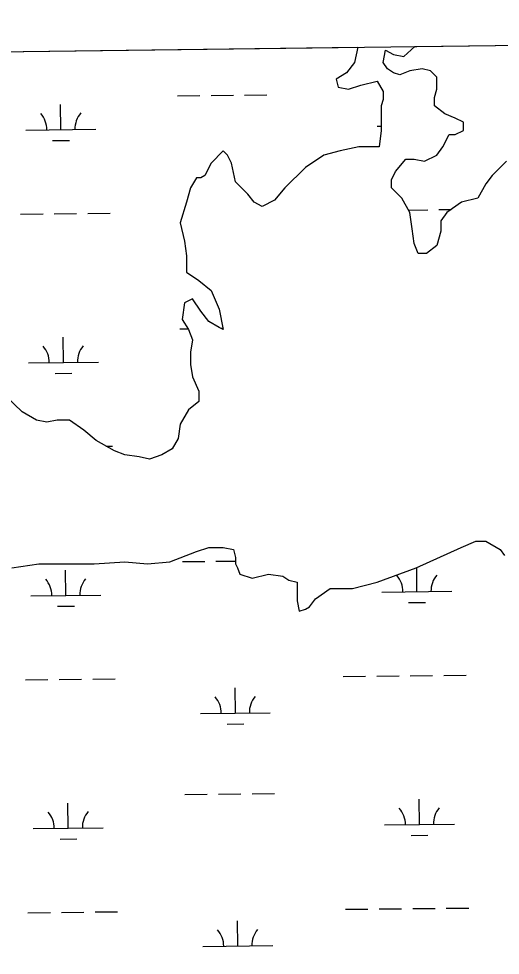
# Model space of a CAD drawing. Extents: x 3734862 to 3772949, y 391520 to 417239.
# Drawn here: x 3764458 to 3765146, y 414077 to 415414 of the extents above; entities that cross this region are included whole.
import ezdxf

# ---------------------------------------------------------------- set-up
doc = ezdxf.new("R2010")
doc.units = 0
for name, color, linetype in [('V-GRID-FRAM', 7, 'Continuous'), ('V-TOPO-SHOR', 7, 'Continuous'), ('V-WETL-SWMP', 7, 'Continuous')]:
    doc.layers.add(name, color=color, linetype=linetype)

msp = doc.modelspace()

# ---------------------------------------------------------------- linework, layer by layer
at = {"layer": 'V-GRID-FRAM'}
msp.add_lwpolyline([(3738832.3, 415033.8), (3770599.2, 415447.4), (3770843.8, 397266.6), (3739061.1, 396852.8), (3738832.3, 415033.8)], dxfattribs=at)
at = {"layer": 'V-TOPO-SHOR'}
for p, q in [((3764942.9, 415373.7), (3764938.1, 415351.8)), ((3765008.4, 415360.6), (3765024.2, 415374.8)), ((3764979.1, 415351.8), (3764982.1, 415369.4)), ((3764982.1, 415369.4), (3764993.8, 415363.5)), ((3764993.8, 415363.5), (3765008.4, 415360.6)), ((3764938.1, 415351.8), (3764926.3, 415337.1)), ((3764985, 415343), (3764979.1, 415351.8)), ((3764926.3, 415337.1), (3764911.7, 415328.3)), ((3764993.8, 415337.1), (3764985, 415343)), ((3765002.6, 415334.2), (3764993.8, 415337.1)), ((3765017.2, 415340), (3765002.6, 415334.2)), ((3765034.8, 415343), (3765017.2, 415340)), ((3765046.6, 415340), (3765034.8, 415343)), ((3765055.4, 415331.2), (3765046.6, 415340)), ((3764911.7, 415328.3), (3764914.6, 415316.6)), ((3764929.3, 415313.6), (3764946.9, 415319.5)), ((3764946.9, 415319.5), (3764970.3, 415325.4)), ((3764970.3, 415325.4), (3764979.1, 415310.7)), ((3765055.4, 415313.6), (3765055.4, 415331.2)), ((3764914.6, 415316.6), (3764929.3, 415313.6)), ((3764979.1, 415310.7), (3764979.1, 415299)), ((3765052.4, 415301.9), (3765055.4, 415313.6)), ((3764979.1, 415299), (3764976.2, 415290.1)), ((3765052.4, 415290.1), (3765052.4, 415301.9)), ((3764976.2, 415290.1), (3764976.2, 415254.9)), ((3765067.1, 415278.4), (3765052.4, 415290.1)), ((3765081.8, 415272.5), (3765067.1, 415278.4)), ((3765093.5, 415266.7), (3765081.8, 415272.5)), ((3765093.5, 415254.9), (3765093.5, 415266.7)), ((3764976.2, 415254.9), (3764973.3, 415231.5)), ((3765081.8, 415249.1), (3765093.5, 415254.9)), ((3765064.2, 415231.5), (3765073, 415249.1)), ((3765073, 415249.1), (3765081.8, 415249.1)), ((3764750.4, 415225.6), (3764732.8, 415208)), ((3764756.3, 415219.7), (3764750.4, 415225.6)), ((3764917.5, 415225.6), (3764894.1, 415219.7)), ((3764943.9, 415231.5), (3764917.5, 415225.6)), ((3764973.3, 415231.5), (3764943.9, 415231.5)), ((3765055.4, 415219.7), (3765064.2, 415231.5)), ((3764762.1, 415208), (3764756.3, 415219.7)), ((3764894.1, 415219.7), (3764867.7, 415202.1)), ((3764996.7, 415196.2), (3765011.4, 415213.9)), ((3765011.4, 415213.9), (3765023.1, 415213.9)), ((3765023.1, 415213.9), (3765037.8, 415210.9)), ((3765037.8, 415210.9), (3765055.4, 415219.7)), ((3764732.8, 415208), (3764724, 415190.4)), ((3764768, 415181.6), (3764762.1, 415208)), ((3764867.7, 415202.1), (3764838.4, 415172.8)), ((3765155.1, 415210.9), (3765134.5, 415190.4)), ((3764712.3, 415187.4), (3764703.5, 415172.8)), ((3764718.1, 415187.4), (3764712.3, 415187.4)), ((3764724, 415190.4), (3764718.1, 415187.4)), ((3764990.9, 415184.5), (3764996.7, 415196.2)), ((3764990.9, 415172.8), (3764990.9, 415184.5)), ((3765134.5, 415190.4), (3765125.7, 415178.6)), ((3764703.5, 415172.8), (3764697.6, 415152.2)), ((3764785.6, 415164), (3764768, 415181.6)), ((3764838.4, 415172.8), (3764823.7, 415155.2)), ((3765005.5, 415158.1), (3764990.9, 415172.8)), ((3765125.7, 415178.6), (3765114, 415158.1)), ((3764794.4, 415152.2), (3764785.6, 415164)), ((3765017.2, 415137.6), (3765005.5, 415158.1)), ((3765114, 415158.1), (3765090.6, 415152.2)), ((3764697.6, 415152.2), (3764688.8, 415122.9)), ((3764806.1, 415146.4), (3764794.4, 415152.2)), ((3764823.7, 415155.2), (3764806.1, 415146.4)), ((3765090.6, 415152.2), (3765070, 415137.6)), ((3765020.2, 415114.1), (3765017.2, 415137.6)), ((3765070, 415137.6), (3765061.2, 415125.8)), ((3764688.8, 415122.9), (3764694.7, 415096.5)), ((3765061.2, 415125.8), (3765061.2, 415111.2)), ((3765023.1, 415093.5), (3765020.2, 415114.1)), ((3765061.2, 415111.2), (3765055.4, 415090.6)), ((3764694.7, 415096.5), (3764697.6, 415075.9)), ((3765029, 415078.9), (3765023.1, 415093.5)), ((3765040.7, 415078.9), (3765029, 415078.9)), ((3765055.4, 415090.6), (3765040.7, 415078.9)), ((3764697.6, 415075.9), (3764697.6, 415052.5)), ((3764697.6, 415052.5), (3764715.2, 415040.7)), ((3764715.2, 415040.7), (3764732.8, 415026.1)), ((3764732.8, 415026.1), (3764744.5, 414999.7)), ((3764706.4, 415014.3), (3764694.7, 415008.5)), ((3764718.1, 414996.7), (3764706.4, 415014.3)), ((3764694.7, 415008.5), (3764691.7, 414985)), ((3764744.5, 414999.7), (3764750.4, 414970.3)), ((3764691.7, 414985), (3764700.5, 414970.3)), ((3764729.9, 414982), (3764718.1, 414996.7)), ((3764700.5, 414970.3), (3764706.4, 414955.6)), ((3764744.5, 414973.2), (3764729.9, 414982)), ((3764750.4, 414970.3), (3764744.5, 414973.2)), ((3764706.4, 414955.6), (3764703.5, 414938)), ((3764703.5, 414938), (3764703.5, 414920.4)), ((3764703.5, 414920.4), (3764706.4, 414902.8)), ((3764463, 414852.9), (3764413.2, 414899.9)), ((3764706.4, 414902.8), (3764715.2, 414882.3)), ((3764715.2, 414882.3), (3764715.2, 414867.6)), ((3764715.2, 414867.6), (3764700.5, 414855.9)), ((3764483.5, 414841.2), (3764463, 414852.9)), ((3764700.5, 414855.9), (3764688.8, 414835.3)), ((3764498.2, 414838.3), (3764483.5, 414841.2)), ((3764512.9, 414841.2), (3764498.2, 414838.3)), ((3764530.5, 414841.2), (3764512.9, 414841.2)), ((3764551, 414826.5), (3764530.5, 414841.2)), ((3764568.6, 414811.9), (3764551, 414826.5)), ((3764688.8, 414835.3), (3764685.9, 414814.8)), ((3764595, 414797.2), (3764568.6, 414811.9)), ((3764685.9, 414814.8), (3764677.1, 414800.1)), ((3764609.6, 414791.3), (3764595, 414797.2)), ((3764677.1, 414800.1), (3764662.4, 414791.3)), ((3764630.2, 414788.4), (3764609.6, 414791.3)), ((3764644.8, 414785.4), (3764630.2, 414788.4)), ((3764662.4, 414791.3), (3764644.8, 414785.4)), ((3765090.5, 414659.3), (3765111.1, 414668.1)), ((3765111.1, 414668.1), (3765125.7, 414668.1)), ((3765125.7, 414668.1), (3765146.3, 414656.3)), ((3764674.1, 414638.7), (3764712.3, 414653.4)), ((3764712.3, 414653.4), (3764729.9, 414659.3)), ((3764729.9, 414659.3), (3764750.4, 414659.3)), ((3764750.4, 414659.3), (3764765, 414656.3)), ((3764765, 414656.3), (3764768, 414644.6)), ((3765026, 414629.9), (3765090.5, 414659.3)), ((3765146.3, 414656.3), (3765152.1, 414647.5)), ((3764448.3, 414629.9), (3764486.5, 414635.8)), ((3764486.5, 414635.8), (3764565.6, 414635.8)), ((3764565.6, 414635.8), (3764609.6, 414638.7)), ((3764609.6, 414638.7), (3764641.9, 414635.8)), ((3764641.9, 414635.8), (3764674.1, 414638.7)), ((3764768, 414644.6), (3764768, 414635.8)), ((3764768, 414635.8), (3764770.9, 414629.9)), ((3764770.9, 414629.9), (3764773.8, 414621.1)), ((3764970.3, 414609.4), (3765026, 414629.9)), ((3764773.8, 414621.1), (3764791.4, 414615.3)), ((3764791.4, 414615.3), (3764814.9, 414621.1)), ((3764814.9, 414621.1), (3764835.4, 414618.2)), ((3764835.4, 414618.2), (3764844.2, 414612.3)), ((3764844.2, 414612.3), (3764855.9, 414609.4)), ((3764855.9, 414609.4), (3764855.9, 414583)), ((3764935.1, 414600.6), (3764970.3, 414609.4)), ((3764882.3, 414585.9), (3764902.9, 414600.6)), ((3764902.9, 414600.6), (3764935.1, 414600.6)), ((3764855.9, 414583), (3764858.9, 414568.3)), ((3764873.5, 414574.2), (3764882.3, 414585.9)), ((3764858.9, 414568.3), (3764867.7, 414571.2)), ((3764867.7, 414571.2), (3764873.5, 414574.2))]:
    msp.add_line(p, q, dxfattribs=at)
at = {"layer": 'V-WETL-SWMP'}
for p, q in [((3763602.6, 415356.3), (3764942.9, 415373.7)), ((3764942.9, 415373.7), (3764938.1, 415351.8)), ((3765008.4, 415360.6), (3765024.2, 415374.8)), ((3765024.2, 415374.8), (3765222, 415377.4)), ((3764979.1, 415351.8), (3764982.1, 415369.4)), ((3764982.1, 415369.4), (3764993.8, 415363.5)), ((3764993.8, 415363.5), (3765008.4, 415360.6)), ((3764938.1, 415351.8), (3764926.3, 415337.1)), ((3764985, 415343), (3764979.1, 415351.8)), ((3764926.3, 415337.1), (3764911.7, 415328.3)), ((3764993.8, 415337.1), (3764985, 415343)), ((3765002.6, 415334.2), (3764993.8, 415337.1)), ((3765017.2, 415340), (3765002.6, 415334.2)), ((3765034.8, 415343), (3765017.2, 415340)), ((3765046.6, 415340), (3765034.8, 415343)), ((3765055.4, 415331.2), (3765046.6, 415340)), ((3764911.7, 415328.3), (3764914.6, 415316.6)), ((3764929.3, 415313.6), (3764946.9, 415319.5)), ((3764946.9, 415319.5), (3764970.3, 415325.4)), ((3764970.3, 415325.4), (3764979.1, 415310.7)), ((3765055.4, 415313.6), (3765055.4, 415331.2)), ((3764732.8, 415304.7), (3764764.8, 415305.1)), ((3764780.8, 415305.2), (3764812.8, 415305.6)), ((3764914.6, 415316.6), (3764929.3, 415313.6)), ((3764979.1, 415310.7), (3764979.1, 415299)), ((3765052.4, 415301.9), (3765055.4, 415313.6)), ((3764518.3, 415256), (3764517.9, 415292)), ((3764684.8, 415304.2), (3764716.8, 415304.6)), ((3764979.1, 415299), (3764976.2, 415290.1)), ((3765052.4, 415290.1), (3765052.4, 415301.9)), ((3764976.2, 415290.1), (3764976.2, 415254.9)), ((3765067.1, 415278.4), (3765052.4, 415290.1)), ((3765081.8, 415272.5), (3765067.1, 415278.4)), ((3765093.5, 415266.7), (3765081.8, 415272.5)), ((3765093.5, 415254.9), (3765093.5, 415266.7)), ((3764468.3, 415255.5), (3764568.3, 415256.6)), ((3764970.2, 415260.8), (3764976.2, 415260.9)), ((3764976.2, 415254.9), (3764973.3, 415231.5)), ((3765081.8, 415249.1), (3765093.5, 415254.9)), ((3764506.4, 415240.5), (3764530.4, 415240.7)), ((3765064.2, 415231.5), (3765073, 415249.1)), ((3765073, 415249.1), (3765081.8, 415249.1)), ((3764750.4, 415225.6), (3764732.8, 415208)), ((3764756.3, 415219.7), (3764750.4, 415225.6)), ((3764917.5, 415225.6), (3764894.1, 415219.7)), ((3764943.9, 415231.5), (3764917.5, 415225.6)), ((3764973.3, 415231.5), (3764943.9, 415231.5)), ((3765055.4, 415219.7), (3765064.2, 415231.5)), ((3764762.1, 415208), (3764756.3, 415219.7)), ((3764894.1, 415219.7), (3764867.7, 415202.1)), ((3764996.7, 415196.2), (3765011.4, 415213.9)), ((3765011.4, 415213.9), (3765023.1, 415213.9)), ((3765023.1, 415213.9), (3765037.8, 415210.9)), ((3765037.8, 415210.9), (3765055.4, 415219.7)), ((3764732.8, 415208), (3764724, 415190.4)), ((3764768, 415181.6), (3764762.1, 415208)), ((3764867.7, 415202.1), (3764838.4, 415172.8)), ((3765155.1, 415210.9), (3765134.5, 415190.4)), ((3764712.3, 415187.4), (3764703.5, 415172.8)), ((3764718.1, 415187.4), (3764712.3, 415187.4)), ((3764724, 415190.4), (3764718.1, 415187.4)), ((3764990.9, 415184.5), (3764996.7, 415196.2)), ((3764990.9, 415172.8), (3764990.9, 415184.5)), ((3765134.5, 415190.4), (3765125.7, 415178.6)), ((3764703.5, 415172.8), (3764697.6, 415152.2)), ((3764785.6, 415164), (3764768, 415181.6)), ((3764838.4, 415172.8), (3764823.7, 415155.2)), ((3765005.5, 415158.1), (3764990.9, 415172.8)), ((3765125.7, 415178.6), (3765114, 415158.1)), ((3764794.4, 415152.2), (3764785.6, 415164)), ((3765017.2, 415137.6), (3765005.5, 415158.1)), ((3765114, 415158.1), (3765090.6, 415152.2)), ((3764697.6, 415152.2), (3764688.8, 415122.9)), ((3764806.1, 415146.4), (3764794.4, 415152.2)), ((3764823.7, 415155.2), (3764806.1, 415146.4)), ((3765090.6, 415152.2), (3765070, 415137.6)), ((3764460.7, 415135.3), (3764492.7, 415135.7)), ((3764508.7, 415135.8), (3764540.7, 415136.2)), ((3764556.7, 415136.4), (3764588.7, 415136.7)), ((3765015.2, 415141.2), (3765042.6, 415141.5)), ((3765020.2, 415114.1), (3765017.2, 415137.6)), ((3765058.6, 415141.7), (3765076, 415141.8)), ((3765070, 415137.6), (3765061.2, 415125.8)), ((3764688.8, 415122.9), (3764694.7, 415096.5)), ((3765061.2, 415125.8), (3765061.2, 415111.2)), ((3765023.1, 415093.5), (3765020.2, 415114.1)), ((3765061.2, 415111.2), (3765055.4, 415090.6)), ((3764694.7, 415096.5), (3764697.6, 415075.9)), ((3765029, 415078.9), (3765023.1, 415093.5)), ((3765040.7, 415078.9), (3765029, 415078.9)), ((3765055.4, 415090.6), (3765040.7, 415078.9)), ((3764697.6, 415075.9), (3764697.6, 415052.5)), ((3764697.6, 415052.5), (3764715.2, 415040.7)), ((3764715.2, 415040.7), (3764732.8, 415026.1)), ((3764732.8, 415026.1), (3764744.5, 414999.7)), ((3764706.4, 415014.3), (3764694.7, 415008.5)), ((3764718.1, 414996.7), (3764706.4, 415014.3)), ((3764694.7, 415008.5), (3764691.7, 414985)), ((3764744.5, 414999.7), (3764750.4, 414970.3)), ((3764691.7, 414985), (3764700.5, 414970.3)), ((3764729.9, 414982), (3764718.1, 414996.7)), ((3764688.4, 414971.6), (3764699.7, 414971.7)), ((3764700.5, 414970.3), (3764706.4, 414955.6)), ((3764744.5, 414973.2), (3764729.9, 414982)), ((3764750.4, 414970.3), (3764744.5, 414973.2)), ((3764746.7, 414972.2), (3764750, 414972.2)), ((3764521.8, 414923.4), (3764521.4, 414959.4)), ((3764706.4, 414955.6), (3764703.5, 414938)), ((3764703.5, 414938), (3764703.5, 414920.4)), ((3764471.8, 414922.8), (3764571.8, 414923.9)), ((3764703.5, 414920.4), (3764706.4, 414902.8)), ((3764510, 414907.8), (3764534, 414908.1)), ((3764463, 414852.9), (3764413.2, 414899.9)), ((3764706.4, 414902.8), (3764715.2, 414882.3)), ((3764715.2, 414882.3), (3764715.2, 414867.6)), ((3764715.2, 414867.6), (3764700.5, 414855.9)), ((3764483.5, 414841.2), (3764463, 414852.9)), ((3764700.5, 414855.9), (3764688.8, 414835.3)), ((3764498.2, 414838.3), (3764483.5, 414841.2)), ((3764512.9, 414841.2), (3764498.2, 414838.3)), ((3764530.5, 414841.2), (3764512.9, 414841.2)), ((3764551, 414826.5), (3764530.5, 414841.2)), ((3764568.6, 414811.9), (3764551, 414826.5)), ((3764688.8, 414835.3), (3764685.9, 414814.8)), ((3764595, 414797.2), (3764568.6, 414811.9)), ((3764685.9, 414814.8), (3764677.1, 414800.1)), ((3764582.8, 414803.9), (3764592.2, 414804)), ((3764609.6, 414791.3), (3764595, 414797.2)), ((3764677.1, 414800.1), (3764662.4, 414791.3)), ((3764630.2, 414788.4), (3764609.6, 414791.3)), ((3764644.8, 414785.4), (3764630.2, 414788.4)), ((3764662.4, 414791.3), (3764644.8, 414785.4)), ((3765090.5, 414659.3), (3765111.1, 414668.1)), ((3765111.1, 414668.1), (3765125.7, 414668.1)), ((3765125.7, 414668.1), (3765146.3, 414656.3)), ((3764674.1, 414638.7), (3764712.3, 414653.4)), ((3764712.3, 414653.4), (3764729.9, 414659.3)), ((3764729.9, 414659.3), (3764750.4, 414659.3)), ((3764750.4, 414659.3), (3764765, 414656.3)), ((3764765, 414656.3), (3764768, 414644.6)), ((3765026, 414629.9), (3765090.5, 414659.3)), ((3765146.3, 414656.3), (3765152.1, 414647.5)), ((3764448.3, 414629.9), (3764486.5, 414635.8)), ((3764486.5, 414635.8), (3764565.6, 414635.8)), ((3764565.6, 414635.8), (3764609.6, 414638.7)), ((3764609.6, 414638.7), (3764641.9, 414635.8)), ((3764641.9, 414635.8), (3764674.1, 414638.7)), ((3764691.9, 414638.9), (3764723.9, 414639.2)), ((3764739.9, 414639.4), (3764768, 414639.7)), ((3764768, 414644.6), (3764768, 414635.8)), ((3764768, 414635.8), (3764770.9, 414629.9)), ((3764525.3, 414590.7), (3764524.9, 414626.7)), ((3764770.9, 414629.9), (3764773.8, 414621.1)), ((3764970.3, 414609.4), (3765026, 414629.9)), ((3765027.2, 414596), (3765026.8, 414630.3)), ((3764773.8, 414621.1), (3764791.4, 414615.3)), ((3764791.4, 414615.3), (3764814.9, 414621.1)), ((3764814.9, 414621.1), (3764835.4, 414618.2)), ((3764835.4, 414618.2), (3764844.2, 414612.3)), ((3764844.2, 414612.3), (3764855.9, 414609.4)), ((3764855.9, 414609.4), (3764855.9, 414583)), ((3764935.1, 414600.6), (3764970.3, 414609.4)), ((3764882.3, 414585.9), (3764902.9, 414600.6)), ((3764902.9, 414600.6), (3764935.1, 414600.6)), ((3764977.2, 414595.5), (3765077.2, 414596.5)), ((3764475.3, 414590.2), (3764575.3, 414591.2)), ((3764855.9, 414583), (3764858.9, 414568.3)), ((3764873.5, 414574.2), (3764882.3, 414585.9)), ((3764513.5, 414575.2), (3764537.5, 414575.4)), ((3764858.9, 414568.3), (3764867.7, 414571.2)), ((3764867.7, 414571.2), (3764873.5, 414574.2)), ((3765015.3, 414580.5), (3765039.3, 414580.7)), ((3764969.6, 414475.3), (3765001.6, 414475.7)), ((3765017.6, 414475.8), (3765049.6, 414476.2)), ((3765065.6, 414476.3), (3765097.6, 414476.7)), ((3764467.7, 414470), (3764499.7, 414470.4)), ((3764515.7, 414470.5), (3764547.7, 414470.9)), ((3764563.7, 414471), (3764595.7, 414471.4)), ((3764921.6, 414474.8), (3764953.6, 414475.2)), ((3764767.6, 414422.5), (3764767.2, 414458.4)), ((3764717.6, 414421.9), (3764817.6, 414423)), ((3764755.7, 414406.9), (3764779.7, 414407.1)), ((3764695.4, 414306.3), (3764727.4, 414306.6)), ((3764743.4, 414306.8), (3764775.4, 414307.1)), ((3764791.4, 414307.3), (3764823.4, 414307.6)), ((3764528.8, 414258.1), (3764528.4, 414294.1)), ((3765030.7, 414263.4), (3765030.3, 414299.4)), ((3764980.7, 414262.8), (3765080.7, 414263.9)), ((3764478.8, 414257.5), (3764578.8, 414258.6)), ((3765018.9, 414247.8), (3765042.9, 414248.1)), ((3764517, 414242.5), (3764541, 414242.8)), ((3764925.1, 414142.2), (3764957.1, 414142.5)), ((3764973.1, 414142.7), (3765005.1, 414143)), ((3765021.1, 414143.2), (3765053.1, 414143.5)), ((3765069.1, 414143.7), (3765101.1, 414144)), ((3764471.2, 414137.4), (3764503.2, 414137.7)), ((3764519.2, 414137.9), (3764551.2, 414138.2)), ((3764567.2, 414138.4), (3764599.2, 414138.7)), ((3764771.1, 414089.8), (3764770.7, 414125.8)), ((3764721.1, 414089.3), (3764821.1, 414090.3))]:
    msp.add_line(p, q, dxfattribs=at)
for centre, start, end in [((3764463, 415255.9), 359.8334, 41.377), ((3764573.5, 415257.1), 139.8334, 181.377), ((3764466.5, 414923.3), 359.8334, 41.377), ((3764577, 414924.4), 139.8334, 181.377), ((3764470.1, 414590.6), 359.8334, 41.377), ((3764580.5, 414591.8), 139.8334, 181.377), ((3764971.9, 414595.9), 359.8334, 41.377), ((3765082.4, 414597.1), 139.8334, 181.377), ((3764712.3, 414422.3), 359.8334, 41.377), ((3764822.8, 414423.5), 139.8334, 181.377), ((3764473.6, 414257.9), 359.8334, 41.377), ((3764584.1, 414259.1), 139.8334, 181.377), ((3764975.5, 414263.3), 359.8334, 41.377), ((3765085.9, 414264.4), 139.8334, 181.377), ((3764715.8, 414089.7), 359.8334, 41.377), ((3764826.3, 414090.9), 139.8334, 181.377)]:
    msp.add_arc(centre, 35.2, start, end, dxfattribs=at)

doc.saveas('drawing.dxf')
